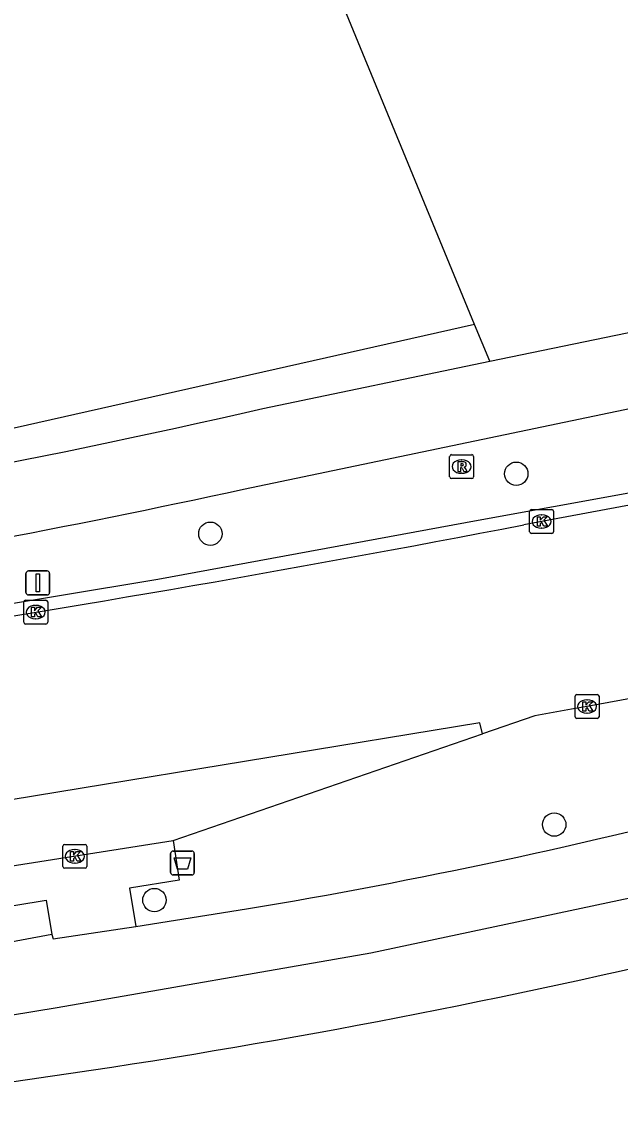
# Model space of a CAD drawing. Extents: x 160203 to 161526, y 379529 to 381797.
# Drawn here: x 160863.33 to 160888.37, y 380854.92 to 380900.36 of the extents above; entities that cross this region are included whole.
import ezdxf

# ---------------------------------------------------------------- set-up
doc = ezdxf.new("R2010")
doc.units = 0
for name, color, linetype in [('IMGEO_Afvalbak', 7, 'Continuous'), ('IMGEO_Boom', 7, 'Continuous'), ('IMGEO_Fietspad_gesloten', 7, 'Continuous'), ('IMGEO_Groenvoorziening', 7, 'Continuous'), ('IMGEO_Kolk', 7, 'Continuous'), ('IMGEO_Loofbos', 7, 'Continuous'), ('IMGEO_OVBaan_gesloten', 7, 'Continuous'), ('IMGEO_Rijbaan_lokaal_gesloten', 7, 'Continuous'), ('IMGEO_Rijbaan_lokaal_open', 7, 'Continuous'), ('IMGEO_Rioolput', 7, 'Continuous'), ('IMGEO_Verkeersbordpaal', 7, 'Continuous'), ('IMGEO_Voetpad_open', 7, 'Continuous')]:
    doc.layers.add(name, color=color, linetype=linetype)

msp = doc.modelspace()

# ---------------------------------------------------------------- linework, layer by layer
at = {"layer": 'IMGEO_Afvalbak'}
for p, q in [((160869.562, 380864.784), (160869.562, 380865.584)), ((160869.562, 380865.584), (160869.562, 380864.784)), ((160869.662, 380865.684), (160870.452, 380865.684)), ((160870.452, 380865.684), (160869.662, 380865.684)), ((160870.552, 380865.584), (160870.552, 380864.784)), ((160870.552, 380864.784), (160870.552, 380865.584)), ((160870.452, 380864.684), (160869.662, 380864.684)), ((160869.662, 380864.684), (160870.452, 380864.684))]:
    msp.add_line(p, q, dxfattribs=at)
msp.add_lwpolyline([(160869.705, 380865.398), (160870.409, 380865.398), (160870.26, 380864.928), (160869.854, 380864.928), (160869.705, 380865.398)], dxfattribs=at)
for centre, start, end in [((160869.662, 380865.584), 90, 180), ((160869.662, 380865.584), 90, 180), ((160870.452, 380865.584), 0, 90), ((160870.452, 380865.584), 360, 90), ((160869.662, 380864.784), 180, 270), ((160869.662, 380864.784), 180, 270), ((160870.452, 380864.784), 270, 0), ((160870.452, 380864.784), 270, 0)]:
    msp.add_arc(centre, 0.1, start, end, dxfattribs=at)
at = {"layer": 'IMGEO_Boom'}
for centre in [(160884.02, 380881.461), (160871.223, 380878.953), (160885.607, 380866.79), (160868.884, 380863.631)]:
    msp.add_circle(centre, 0.489, dxfattribs=at)
at = {"layer": 'IMGEO_Fietspad_gesloten'}
for points in [[(160872.615, 380880.815), (160920.999, 380890.926), (160934.56, 380893.858)], [(160882.911, 380886.163), (160895.218, 380888.713)], [(160873.421, 380884.196), (160882.911, 380886.163)]]:
    msp.add_lwpolyline(points, dxfattribs=at)
for centre, radius, start, end in [((160802.529, 381188.946), 312.887, 277.60203, 283.0955), ((160785.977, 381281.032), 409.488, 279.06931, 282.21479)]:
    msp.add_arc(centre, radius, start, end, dxfattribs=at)
at = {"layer": 'IMGEO_Groenvoorziening'}
msp.add_lwpolyline([(160882.911, 380886.163), (160882.279, 380887.697)], dxfattribs=at)
at = {"layer": 'IMGEO_Kolk'}
for p, q in [((160884.58, 380879.038), (160884.58, 380879.89)), ((160884.655, 380879.964), (160885.507, 380879.964)), ((160885.581, 380879.89), (160885.581, 380879.038)), ((160885.068, 380879.744), (160885.093, 380879.744)), ((160885.507, 380878.964), (160884.655, 380878.964)), ((160885.091, 380879.184), (160885.066, 380879.184)), ((160863.492, 380876.175), (160864.344, 380876.175)), ((160863.417, 380875.249), (160863.417, 380876.101)), ((160863.905, 380875.955), (160863.93, 380875.955)), ((160864.418, 380876.101), (160864.418, 380875.249)), ((160863.928, 380875.395), (160863.903, 380875.395)), ((160864.344, 380875.175), (160863.492, 380875.175)), ((160886.48, 380871.302), (160886.48, 380872.154)), ((160886.555, 380872.228), (160887.407, 380872.228)), ((160887.481, 380872.154), (160887.481, 380871.302)), ((160886.968, 380872.008), (160886.993, 380872.008)), ((160887.407, 380871.228), (160886.555, 380871.228)), ((160886.991, 380871.448), (160886.966, 380871.448)), ((160865.053, 380865.035), (160865.053, 380865.887)), ((160865.128, 380865.961), (160865.98, 380865.961)), ((160865.541, 380865.741), (160865.566, 380865.741)), ((160866.054, 380865.887), (160866.054, 380865.035)), ((160865.98, 380864.961), (160865.128, 380864.961)), ((160865.564, 380865.181), (160865.539, 380865.181))]:
    msp.add_line(p, q, dxfattribs=at)
for points in [[(160884.58, 380879.038), (160884.58, 380879.89)], [(160884.655, 380879.964), (160885.507, 380879.964)], [(160885.581, 380879.89), (160885.581, 380879.038)], [(160884.901, 380879.664), (160885.024, 380879.664), (160885.024, 380879.513), (160885.154, 380879.664), (160885.318, 380879.664), (160885.172, 380879.513), (160885.325, 380879.264), (160885.173, 380879.264), (160885.088, 380879.428), (160885.024, 380879.361), (160885.024, 380879.264), (160884.901, 380879.264), (160884.901, 380879.664)], [(160885.507, 380878.964), (160884.655, 380878.964)], [(160863.492, 380876.175), (160864.344, 380876.175)], [(160863.417, 380875.249), (160863.417, 380876.101)], [(160863.738, 380875.875), (160863.861, 380875.875), (160863.861, 380875.724), (160863.991, 380875.875), (160864.155, 380875.875), (160864.009, 380875.724), (160864.162, 380875.475), (160864.01, 380875.475), (160863.925, 380875.639), (160863.861, 380875.572), (160863.861, 380875.475), (160863.738, 380875.475), (160863.738, 380875.875)], [(160864.418, 380876.101), (160864.418, 380875.249)], [(160864.344, 380875.175), (160863.492, 380875.175)], [(160886.48, 380871.302), (160886.48, 380872.154)], [(160886.555, 380872.228), (160887.407, 380872.228)], [(160887.481, 380872.154), (160887.481, 380871.302)], [(160886.801, 380871.928), (160886.924, 380871.928), (160886.924, 380871.777), (160887.054, 380871.928), (160887.218, 380871.928), (160887.072, 380871.777), (160887.225, 380871.528), (160887.073, 380871.528), (160886.988, 380871.692), (160886.924, 380871.625), (160886.924, 380871.528), (160886.801, 380871.528), (160886.801, 380871.928)], [(160887.407, 380871.228), (160886.555, 380871.228)], [(160865.053, 380865.035), (160865.053, 380865.887)], [(160865.128, 380865.961), (160865.98, 380865.961)], [(160866.054, 380865.887), (160866.054, 380865.035)], [(160865.374, 380865.661), (160865.497, 380865.661), (160865.497, 380865.51), (160865.627, 380865.661), (160865.791, 380865.661), (160865.645, 380865.51), (160865.798, 380865.261), (160865.646, 380865.261), (160865.561, 380865.425), (160865.497, 380865.358), (160865.497, 380865.261), (160865.374, 380865.261), (160865.374, 380865.661)], [(160865.98, 380864.961), (160865.128, 380864.961)]]:
    msp.add_lwpolyline(points, dxfattribs=at)
for centre, start, end in [((160884.657, 380879.888), 91.552, 178.448), ((160884.657, 380879.888), 91.552, 178.448), ((160885.505, 380879.888), 1.552, 88.448), ((160885.505, 380879.888), 1.552, 88.448), ((160884.657, 380879.04), 181.552, 268.448), ((160884.657, 380879.04), 181.552, 268.448), ((160885.505, 380879.04), 271.552, 358.448), ((160885.505, 380879.04), 271.552, 358.448), ((160863.494, 380876.099), 91.552, 178.448), ((160863.494, 380876.099), 91.552, 178.448), ((160864.342, 380876.099), 1.552, 88.448), ((160864.342, 380876.099), 1.552, 88.448), ((160863.494, 380875.251), 181.552, 268.448), ((160863.494, 380875.251), 181.552, 268.448), ((160864.342, 380875.251), 271.552, 358.448), ((160864.342, 380875.251), 271.552, 358.448), ((160886.557, 380872.152), 91.552, 178.448), ((160886.557, 380872.152), 91.552, 178.448), ((160887.405, 380872.152), 1.552, 88.448), ((160887.405, 380872.152), 1.552, 88.448), ((160886.557, 380871.304), 181.552, 268.448), ((160886.557, 380871.304), 181.552, 268.448), ((160887.405, 380871.304), 271.552, 358.448), ((160887.405, 380871.304), 271.552, 358.448), ((160865.13, 380865.885), 91.552, 178.448), ((160865.13, 380865.885), 91.552, 178.448), ((160865.978, 380865.885), 1.552, 88.448), ((160865.978, 380865.885), 1.552, 88.448), ((160865.13, 380865.037), 181.552, 268.448), ((160865.13, 380865.037), 181.552, 268.448), ((160865.978, 380865.037), 271.552, 358.448), ((160865.978, 380865.037), 271.552, 358.448)]:
    msp.add_arc(centre, 0.0765, start, end, dxfattribs=at)
for centre, major_axis, ratio, start_param, end_param in [((160885.067, 380879.464), (-0.387, 0.002), 0.722429, 4.712389, 7.853982), ((160885.092, 380879.464), (-0.39, 0.002), 0.717154, 1.570796, 4.712389), ((160863.904, 380875.675), (-0.387, 0.002), 0.722429, 4.712389, 7.853982), ((160863.929, 380875.675), (-0.39, 0.002), 0.717154, 1.570796, 4.712389), ((160886.967, 380871.728), (-0.387, 0.002), 0.722429, 4.712389, 7.853982), ((160886.992, 380871.728), (-0.39, 0.002), 0.717154, 1.570796, 4.712389), ((160865.54, 380865.461), (-0.387, 0.002), 0.722429, 4.712389, 7.853982), ((160865.565, 380865.461), (-0.39, 0.002), 0.717154, 1.570796, 4.712389)]:
    msp.add_ellipse(centre, major_axis=major_axis, ratio=ratio, start_param=start_param, end_param=end_param, dxfattribs=at)
at = {"layer": 'IMGEO_Loofbos'}
for points in [[(160882.279, 380887.697), (160874.635, 380906.255), (160874.196, 380907.849), (160873.929, 380909.466), (160873.833, 380911.103), (160873.908, 380912.74), (160874.154, 380914.361), (160888.043, 380931.931), (160901.441, 380939.014), (160901.908, 380940.25), (160901.718, 380941.707), (160900.894, 380943.28)], [(160882.279, 380887.697), (160860.896, 380882.899), (160843.893, 380880.319)]]:
    msp.add_lwpolyline(points, dxfattribs=at)
at = {"layer": 'IMGEO_OVBaan_gesloten'}
for points in [[(160882.6, 380870.578), (160882.497, 380871.051), (160855.996, 380866.692), (160847.14, 380863.485), (160843.137, 380862.051)], [(160869.665, 380866.119), (160882.6, 380870.578)], [(160852.208, 380863.376), (160869.665, 380866.119)]]:
    msp.add_lwpolyline(points, dxfattribs=at)
at = {"layer": 'IMGEO_Rijbaan_lokaal_gesloten'}
for points in [[(160947.244, 380891.883), (160898.866, 380882.024), (160884.339, 380879.325)], [(160949.222, 380884.017), (160939.286, 380881.995), (160930.128, 380880.09), (160925.348, 380879.101), (160916.804, 380877.421), (160910.051, 380876.077), (160907.28, 380875.551), (160901.965, 380874.532), (160894.008, 380873.027), (160886.981, 380871.728), (160886.332, 380871.616), (160884.793, 380871.339), (160882.6, 380870.578)]]:
    msp.add_lwpolyline(points, dxfattribs=at)
msp.add_arc((160742.101, 381615.995), 750.276, 278.634891, 280.928367, dxfattribs=at)
at = {"layer": 'IMGEO_Rijbaan_lokaal_open'}
for points in [[(160964.472, 380896.088), (160960.833, 380895.342), (160954.002, 380893.819), (160938.378, 380890.521), (160922.193, 380887.127), (160906.72, 380884.039), (160895.18, 380881.823), (160882.43, 380879.507), (160869.031, 380877.045), (160860.784, 380875.676)], [(160920.061, 380871.748), (160895.074, 380865.051), (160877.937, 380861.414), (160864.818, 380859.13), (160850.637, 380856.804), (160845.122, 380855.913), (160843.34, 380855.63), (160836.91, 380854.498)], [(160869.665, 380866.119), (160869.918, 380864.469), (160867.842, 380864.128), (160868.109, 380862.53)], [(160860.777, 380861.488), (160860.532, 380863.007), (160864.358, 380863.625), (160864.589, 380862.191)], [(160868.109, 380862.53), (160872.74, 380863.263)], [(160864.589, 380862.191), (160860.777, 380861.488)], [(160864.589, 380862.191), (160864.643, 380862.014), (160868.109, 380862.53)]]:
    msp.add_lwpolyline(points, dxfattribs=at)
msp.add_arc((160833.671, 381098.196), 238.159, 279.44175, 284.66667, dxfattribs=at)
at = {"layer": 'IMGEO_Rioolput'}
for p, q in [((160881.233, 380881.333), (160881.233, 380882.185)), ((160881.308, 380882.259), (160882.16, 380882.259)), ((160882.234, 380882.185), (160882.234, 380881.333)), ((160881.721, 380882.039), (160881.746, 380882.039)), ((160882.16, 380881.259), (160881.308, 380881.259)), ((160881.744, 380881.479), (160881.719, 380881.479))]:
    msp.add_line(p, q, dxfattribs=at)
for points in [[(160881.233, 380881.333), (160881.233, 380882.185)], [(160881.308, 380882.259), (160882.16, 380882.259)], [(160882.234, 380882.185), (160882.234, 380881.333)], [(160881.822, 380881.957), (160881.57, 380881.959), (160881.57, 380881.559)], [(160881.57, 380881.559), (160881.694, 380881.559), (160881.694, 380881.721), (160881.705, 380881.721)], [(160881.748, 380881.878), (160881.694, 380881.878), (160881.694, 380881.797)], [(160881.694, 380881.797), (160881.746, 380881.797)], [(160881.752, 380881.692), (160881.823, 380881.559), (160881.963, 380881.559), (160881.898, 380881.685)], [(160882.16, 380881.259), (160881.308, 380881.259)]]:
    msp.add_lwpolyline(points, dxfattribs=at)
for centre, radius, start, end in [((160881.31, 380882.183), 0.0765, 91.552, 178.448), ((160881.31, 380882.183), 0.0765, 91.552, 178.448), ((160882.158, 380882.183), 0.0765, 1.552, 88.448), ((160882.158, 380882.183), 0.0765, 1.552, 88.448), ((160881.704, 380881.668), 0.0533, 26.0293, 88.6989), ((160881.73, 380881.986), 0.19, 274.7715, 282.9687), ((160881.754, 380881.782), 0.0964, 77.0061, 93.1865), ((160881.768, 380881.839), 0.0378, 276.6634, 79.6772), ((160881.821, 380881.847), 0.109, 350.3612, 89.416), ((160881.819, 380881.847), 0.112, 277.5842, 350.9817), ((160881.803, 380881.632), 0.108, 29.5134, 73.7905), ((160881.31, 380881.335), 0.0765, 181.552, 268.448), ((160881.31, 380881.335), 0.0765, 181.552, 268.448), ((160882.158, 380881.335), 0.0765, 271.552, 358.448), ((160882.158, 380881.335), 0.0765, 271.552, 358.448)]:
    msp.add_arc(centre, radius, start, end, dxfattribs=at)
for centre, major_axis, ratio, start_param, end_param in [((160881.72, 380881.759), (-0.387, 0.002), 0.722429, 4.712389, 7.853982), ((160881.745, 380881.759), (-0.39, 0.002), 0.717154, 1.570796, 4.712389)]:
    msp.add_ellipse(centre, major_axis=major_axis, ratio=ratio, start_param=start_param, end_param=end_param, dxfattribs=at)
at = {"layer": 'IMGEO_Verkeersbordpaal'}
for p, q in [((160863.511, 380876.494), (160863.511, 380877.294)), ((160863.511, 380877.294), (160863.511, 380876.494)), ((160863.611, 380877.394), (160864.401, 380877.394)), ((160864.401, 380877.394), (160863.611, 380877.394)), ((160864.501, 380877.294), (160864.501, 380876.494)), ((160864.501, 380876.494), (160864.501, 380877.294)), ((160864.401, 380876.394), (160863.611, 380876.394)), ((160863.611, 380876.394), (160864.401, 380876.394))]:
    msp.add_line(p, q, dxfattribs=at)
msp.add_lwpolyline([(160863.931, 380877.269), (160864.081, 380877.269), (160864.081, 380876.519), (160863.931, 380876.519), (160863.931, 380877.269)], dxfattribs=at)
for centre, start, end in [((160863.611, 380877.294), 90, 180), ((160863.611, 380877.294), 90, 180), ((160864.401, 380877.294), 0, 90), ((160864.401, 380877.294), 360, 90), ((160863.611, 380876.494), 180, 270), ((160863.611, 380876.494), 180, 270), ((160864.401, 380876.494), 270, 0), ((160864.401, 380876.494), 270, 0)]:
    msp.add_arc(centre, 0.1, start, end, dxfattribs=at)
at = {"layer": 'IMGEO_Voetpad_open'}
msp.add_arc((160819.646, 381165.88), 312.853, 277.77094, 282.85648, dxfattribs=at)

doc.saveas('drawing.dxf')
